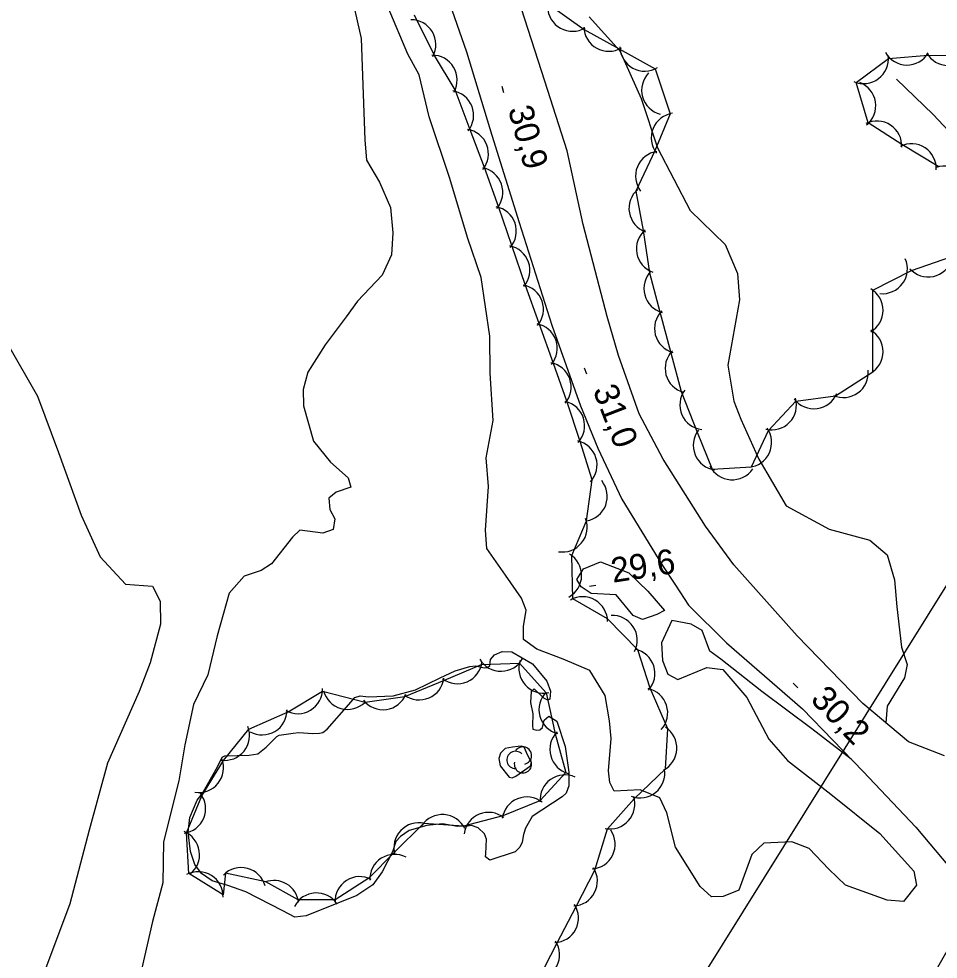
# Model space of a CAD drawing. Extents: x 646142 to 649934, y 5874075 to 5876351.
# Drawn here: x 648049.9 to 648161.2, y 5875411.1 to 5875524.9 of the extents above; entities that cross this region are included whole.
import ezdxf

# ---------------------------------------------------------------- set-up
doc = ezdxf.new("R2010")
doc.units = 0
for name, color, linetype in [('Niveau 1', 7, 'Continuous'), ('Niveau 2', 7, 'Continuous'), ('Niveau 21', 7, 'Continuous'), ('Niveau 22', 7, 'Continuous'), ('Niveau 3', 7, 'Continuous'), ('Niveau 36', 7, 'Continuous'), ('Niveau 4', 7, 'Continuous'), ('Niveau 44', 7, 'Continuous')]:
    doc.layers.add(name, color=color, linetype=linetype)

msp = doc.modelspace()

# ---------------------------------------------------------------- linework, layer by layer
at = {"layer": 'Niveau 1'}
for points in [[(648089.29, 5875529.59), (648090.42, 5875526.8), (648091.38, 5875522.5), (648091.65, 5875515.79), (648091.85, 5875510.23), (648092.03, 5875507.77), (648093.61, 5875505.13), (648094.93, 5875502.07), (648095.22, 5875498.99), (648095.08, 5875496.33)], [(648097.04, 5875520.6), (648094.65, 5875526.28)], [(648119.01, 5875525.15), (648122.7, 5875521.01), (648125.27, 5875515.23), (648127.26, 5875509.29), (648131.23, 5875501.67), (648135.44, 5875497.58), (648136.96, 5875494.08), (648137.21, 5875490.88), (648135.77, 5875482.96), (648136.5, 5875478.59), (648137.35, 5875476.42), (648139.55, 5875471.59), (648142.85, 5875465.93), (648148.05, 5875463.13), (648152.97, 5875461.8), (648155.06, 5875460.01), (648155.97, 5875456.98), (648156.22, 5875453.72), (648156.82, 5875448.82), (648157.49, 5875446.75), (648157.16, 5875445.11), (648155.06, 5875441.67), (648154.91, 5875439.66)], [(648150.71, 5875435.29), (648145.96, 5875438.93), (648139.88, 5875443.45), (648134.94, 5875447.36), (648133.6, 5875448.35), (648132.66, 5875450.86), (648131.34, 5875451.62), (648129.01, 5875452.06), (648127.73, 5875449.37), (648127.89, 5875447.2), (648128.53, 5875445.58), (648129.73, 5875444.93), (648133.23, 5875446.36), (648135.17, 5875446.14), (648138.07, 5875442.75), (648140.75, 5875437.68), (648143.01, 5875435.1), (648148.25, 5875431.04), (648154.17, 5875426.29), (648158.3, 5875421.73), (648158.6, 5875420.03), (648157.03, 5875418.06), (648155.07, 5875418.19), (648150.04, 5875420.04), (648150.04, 5875420.04), (648148, 5875421.95), (648145.63, 5875424.46), (648143.51, 5875425.27), (648140.13, 5875425.11), (648138.69, 5875423.73), (648137.12, 5875419.4), (648135.22, 5875418.67), (648133.79, 5875418.61), (648132.43, 5875419.88), (648129.43, 5875424.64), (648128.38, 5875428.76), (648127.55, 5875430.59), (648125.18, 5875431.55), (648122.03, 5875431.41), (648121.5, 5875432.46), (648121.33, 5875433.88), (648121.67, 5875437.76), (648121.45, 5875439.93), (648120.93, 5875443), (648119.09, 5875446.01), (648115.84, 5875447.36), (648112.64, 5875448.6), (648111.06, 5875449.74), (648111.05, 5875451.35), (648111.36, 5875453.33), (648110.8, 5875454.78), (648108.86, 5875457.56), (648106.61, 5875460.77), (648106.44, 5875463), (648106.79, 5875468.26), (648106.53, 5875471.75), (648107.39, 5875476.25), (648107.02, 5875481.98), (648106.97, 5875486.46), (648105.91, 5875493.57), (648104.28, 5875498.44), (648102.13, 5875505.58), (648099.62, 5875513.03), (648098.43, 5875518.12), (648097.04, 5875520.6)], [(648095.08, 5875496.33), (648093.94, 5875493.88), (648090.96, 5875490.7), (648089.56, 5875488.81), (648087.05, 5875485.44), (648084.95, 5875482.1), (648084.36, 5875480.04), (648084.4, 5875478.03), (648085.64, 5875473.76), (648087.67, 5875471.22), (648089.82, 5875469.32), (648090.14, 5875468.19), (648088.35, 5875467.59), (648087.48, 5875466.88), (648087.58, 5875465.51), (648088.19, 5875464.35), (648088, 5875463.07), (648086.77, 5875462.63), (648083.98, 5875462.98), (648083.07, 5875462.16), (648080.55, 5875458.9), (648079.29, 5875458.11), (648077.22, 5875457.43)], [(648127.17, 5875452.8), (648125.43, 5875452.2), (648124.31, 5875452.68), (648122.28, 5875455.16), (648119.23, 5875455.32), (648118.02, 5875456.14), (648117.49, 5875457.02), (648118.31, 5875458.3), (648120.37, 5875459.15), (648123.8, 5875457.82), (648126.1, 5875455.59), (648128.11, 5875453.27), (648127.17, 5875452.8)], [(648077.22, 5875457.43), (648075.42, 5875455.38), (648073.97, 5875450.2), (648072.83, 5875445.5), (648071.09, 5875441.91), (648070.03, 5875436.99), (648069.32, 5875432.67), (648067.47, 5875425.27), (648067.38, 5875420.32), (648066.13, 5875415.61), (648064.18, 5875407.16), (648061.72, 5875401.67), (648061.25, 5875397.26), (648058.96, 5875390.58)]]:
    msp.add_lwpolyline(points, dxfattribs=at)
at = {"layer": 'Niveau 2'}
for points in [[(648039.69, 5875504.54), (648044.77, 5875498.17), (648046.34, 5875494.09), (648048.53, 5875485.65), (648052.23, 5875479.22), (648054.76, 5875472.41), (648057.51, 5875464.81), (648059.79, 5875459.77), (648062.85, 5875456.45), (648066.14, 5875456.2), (648067.08, 5875454.38), (648067.12, 5875451.62), (648065.87, 5875446.92)], [(648065.87, 5875446.92), (648064.52, 5875443.48), (648060.7, 5875434.78), (648058.45, 5875426.67), (648056.14, 5875417.75), (648051.35, 5875405.06), (648047.08, 5875396.32), (648044.78, 5875387.29), (648041.78, 5875372.22), (648037.41, 5875360.25), (648035.69, 5875346.55), (648033.7, 5875330.29), (648032.06, 5875320.91), (648031.19, 5875314.97), (648031.06, 5875309.85)]]:
    msp.add_lwpolyline(points, dxfattribs=at)
at = {"layer": 'Niveau 21'}
for points in [[(648099.75, 5875533.54), (648104.15, 5875520.89), (648107.21, 5875510.79), (648110.53, 5875500.24), (648114.46, 5875487.79), (648117.95, 5875478.06), (648120.06, 5875472.94), (648122.93, 5875466.74), (648127.78, 5875458.84), (648129.46, 5875456.33), (648131.02, 5875453.93), (648135.61, 5875449.35), (648144.82, 5875441.36), (648152.16, 5875433.78), (648158.52, 5875427.05), (648163.43, 5875421.24), (648164.26, 5875419.36), (648164.43, 5875417.18), (648163.92, 5875414.84), (648158.44, 5875405.32)], [(648162, 5875435.67), (648157.63, 5875437.39), (648152.12, 5875442), (648144.16, 5875450.21), (648136.51, 5875458.8), (648133.06, 5875463.47), (648127.97, 5875471.57), (648125.03, 5875477.08), (648122.55, 5875484.12), (648121.16, 5875488.84), (648118.25, 5875499.99), (648116.31, 5875508.92), (648113.61, 5875517.33), (648110, 5875528.66)]]:
    msp.add_lwpolyline(points, dxfattribs=at)
at = {"layer": 'Niveau 22'}
msp.add_lwpolyline([(648185.72, 5875451.61), (648181.87, 5875452.45), (648175.41, 5875456.07), (648173.28, 5875458.42), (648171.41, 5875466.44), (648170.83, 5875471.11), (648171.01, 5875474.8), (648172.97, 5875480.83), (648174.73, 5875484.88), (648174.96, 5875487.89), (648174.14, 5875489.66), (648170.3, 5875496.38), (648166.07, 5875505.36), (648163.15, 5875510.65), (648160.65, 5875513.32), (648156.2, 5875517.57)], dxfattribs=at)
at = {"layer": 'Niveau 3'}
for p, q in [((648108.41, 5875516.74), (648108.62, 5875515.97)), ((648118.4, 5875482.66), (648118.69, 5875481.92)), ((648119.02, 5875456.21), (648119.81, 5875456.34)), ((648143.69, 5875444.49), (648144.24, 5875443.91))]:
    msp.add_line(p, q, dxfattribs=at)
at = {"layer": 'Niveau 36'}
msp.add_lwpolyline([(648600.59, 5876162.13), (648551.33, 5876082.95), (648424.31, 5875879.18), (648303.24, 5875683.36), (648187.06, 5875496.14), (648107.92, 5875369.28), (648085.7, 5875326.63)], dxfattribs=at)
at = {"layer": 'Niveau 4'}
for points in [[(648083.86, 5875438.49), (648085.54, 5875438.38), (648086.35, 5875438.41), (648086.77, 5875438.51), (648087.26, 5875438.89), (648089.9, 5875441.89), (648090.63, 5875442.74), (648091.28, 5875442.95), (648092.29, 5875442.82), (648095.25, 5875442.94), (648097.95, 5875443.65), (648100.95, 5875445.11), (648102.77, 5875445.97), (648104.53, 5875446.49), (648105.24, 5875446.57), (648106.27, 5875446.34), (648106.7, 5875446.39), (648106.96, 5875446.61), (648107.03, 5875447.33), (648107.54, 5875447.91), (648108.46, 5875448.29), (648109.65, 5875448.28), (648112.15, 5875446.82), (648113.86, 5875444.7), (648114.32, 5875443.51), (648114.23, 5875442.55), (648114, 5875442.43), (648113.5, 5875442.66), (648112.33, 5875443.78), (648111.98, 5875443.46), (648111.88, 5875442.15), (648112.17, 5875440.75), (648112.13, 5875439.31), (648112.18, 5875438.89), (648112.67, 5875438.8), (648113.04, 5875438.84), (648113.35, 5875439.11), (648113.54, 5875439.99), (648114.11, 5875440.48), (648115.09, 5875439.86), (648116.08, 5875436.81), (648116.55, 5875433.71), (648116.54, 5875432.04), (648116.2, 5875431.14), (648115.72, 5875430.71), (648112.1, 5875428.32), (648111.29, 5875426.94), (648111.04, 5875426.15), (648110.9, 5875425.23), (648110.58, 5875424.62), (648110.02, 5875424.04), (648106.97, 5875423.05), (648106.44, 5875423.47), (648106.5, 5875423.81), (648106.55, 5875425.58), (648106.34, 5875426.23), (648105.55, 5875426.96), (648104.75, 5875427.26), (648104.28, 5875427.16), (648103.04, 5875427.12), (648101.24, 5875427.46), (648099.35, 5875427.26), (648097.21, 5875426.65), (648096.14, 5875425.92), (648095.58, 5875425.29)], [(648095.58, 5875425.29), (648095.19, 5875424.05), (648093.92, 5875421.62), (648092.79, 5875420.07), (648090.87, 5875418.77), (648084.72, 5875416.3), (648083.35, 5875416.16), (648081.93, 5875416.92), (648077.43, 5875419.22), (648075.24, 5875419.99), (648073.36, 5875420.56), (648072.08, 5875421.43), (648071.24, 5875422.53), (648070.74, 5875424.1), (648070.45, 5875426.42), (648070.64, 5875428.2), (648071.52, 5875430.3), (648072.16, 5875431.09), (648072.8, 5875432.21), (648074.01, 5875434.34), (648074.56, 5875435.5), (648074.87, 5875435.67), (648077.83, 5875435.75), (648078.87, 5875435.9), (648079.88, 5875436.73), (648081.18, 5875438.01), (648081.45, 5875438.18), (648083.15, 5875438.41), (648083.86, 5875438.49), (648083.86, 5875438.49)], [(648109.73, 5875436.72), (648108.83, 5875436.58), (648108.27, 5875435.99), (648108.06, 5875435.35), (648108.2, 5875434.45), (648109.3, 5875433.09), (648109.69, 5875433.03), (648110.1, 5875433.22), (648111.88, 5875434.46), (648112.03, 5875434.86), (648111.56, 5875435.72), (648111.12, 5875436.72), (648110.82, 5875436.83), (648110.39, 5875436.79), (648109.73, 5875436.72), (648109.73, 5875436.72)]]:
    msp.add_lwpolyline(points, dxfattribs=at)
at = {"layer": 'Niveau 44'}
for points in [[(648114.19, 5875526.6), (648118.37, 5875523.59), (648122.62, 5875521.25), (648127, 5875518.83), (648128.79, 5875513.39), (648126.95, 5875508.9), (648124.64, 5875504.03), (648125.51, 5875499.25), (648126.28, 5875494.13), (648127.53, 5875489.44), (648128.86, 5875484.47), (648130.12, 5875479.78), (648132.05, 5875474.84), (648133.9, 5875470.36), (648138.66, 5875470.66), (648140.7, 5875475.07), (648144.02, 5875478.62), (648148.83, 5875479.24), (648153.33, 5875482.18), (648153.33, 5875487.03), (648153.33, 5875492.03), (648158.02, 5875494.43), (648162.76, 5875496.08)], [(648112.86, 5875408.65), (648115.09, 5875412.96), (648117.45, 5875417.54), (648119.67, 5875421.85), (648121.22, 5875426.85), (648124.45, 5875430.47), (648128.24, 5875434.1), (648128.5, 5875438.95), (648126.39, 5875443.87), (648124.89, 5875448.49), (648121.21, 5875452.25), (648117, 5875454.67), (648116.89, 5875459.91), (648118.65, 5875464.12), (648119.36, 5875469.08), (648117.9, 5875473.71), (648116.29, 5875478.61), (648114.66, 5875483.18), (648112.93, 5875488.03), (648111.3, 5875492.6), (648109.64, 5875497.47), (648108.05, 5875502.05), (648106.32, 5875506.91), (648104.57, 5875511.44), (648102.77, 5875516.31), (648100.27, 5875520.47), (648097.84, 5875525.32)], [(648161.31, 5875506.99), (648156.83, 5875509.66), (648152.77, 5875512.32), (648151.32, 5875517.18), (648155.21, 5875520.09), (648160.02, 5875520.5), (648164.87, 5875520.44)], [(648074.67, 5875418.87), (648070.55, 5875421.43), (648070.26, 5875426.36), (648072.12, 5875430.85), (648074.73, 5875435.13), (648077.78, 5875438.91), (648082.54, 5875441.02), (648086.7, 5875443.51), (648091.87, 5875442.17), (648096.68, 5875442.85), (648101.49, 5875444.83), (648105.96, 5875446.73), (648110.55, 5875446.91), (648113.79, 5875443.29), (648114.89, 5875438.33), (648116.16, 5875433.64), (648113.04, 5875430.25), (648108.54, 5875428.43), (648103.78, 5875427.16), (648098.94, 5875427.49), (648095.41, 5875424.02), (648092.32, 5875420.85), (648088.23, 5875418.23), (648083.76, 5875418.26), (648079.87, 5875420.43), (648074.96, 5875421.46), (648074.67, 5875418.87)]]:
    msp.add_lwpolyline(points, dxfattribs=at)
for centre, radius, start, end in [((648116.97, 5875526.38), 3, 181.1348, 301.1127), ((648097.44, 5875521.78), 3, 330.9197, 90.8976), ((648121.35, 5875523.96), 3, 181.1348, 301.1127), ((648125.72, 5875521.55), 3, 181.1348, 301.1127), ((648157.47, 5875522.3), 3, 209.2574, 329.2354), ((648162.47, 5875522.24), 3, 209.2574, 329.2354), ((648100.01, 5875517.49), 3, 330.9197, 90.8976), ((648152.21, 5875520.05), 3, 246.8912, 6.8692), ((648128.34, 5875516.26), 3, 135.8537, 255.8317), ((648150.69, 5875514.37), 3, 309.0608, 69.0388), ((648102.01, 5875513.21), 3, 321.0363, 81.0143), ((648129.5, 5875510.48), 3, 97.7358, 217.7137), ((648103.8, 5875508.54), 3, 321.0363, 81.0143), ((648153.83, 5875509.52), 3, 356.6806, 116.6586), ((648158.01, 5875506.77), 3, 356.6806, 116.6586), ((648127.6, 5875505.85), 3, 97.7358, 217.7137), ((648161.91, 5875504.05), 3, 347.4409, 107.4188), ((648105.54, 5875503.91), 3, 319.1001, 79.0781), ((648126.81, 5875501.95), 3, 130.3262, 250.3041), ((648107.18, 5875499.18), 3, 319.1001, 79.0781), ((648127.71, 5875497.04), 3, 130.3262, 250.3041), ((648108.81, 5875494.46), 3, 319.1001, 79.0781), ((648154.51, 5875494.62), 3, 263.994, 23.9719), ((648160.04, 5875496.65), 3, 221.91, 341.8879), ((648128.61, 5875492.24), 3, 134.9942, 254.9722), ((648110.46, 5875489.72), 3, 319.6278, 79.6057), ((648151.57, 5875489.6), 3, 300.0213, 59.9993), ((648129.9, 5875487.41), 3, 134.9942, 254.9722), ((648112.14, 5875485.01), 3, 319.6278, 79.6057), ((648151.57, 5875484.6), 3, 300.0213, 59.9993), ((648131.19, 5875482.58), 3, 134.9942, 254.9722), ((648113.81, 5875480.3), 3, 319.6278, 79.6057), ((648149.77, 5875482.04), 3, 246.0424, 6.0203), ((648132.97, 5875478.15), 3, 143.3262, 263.3042), ((648115.45, 5875475.64), 3, 317.4266, 77.4046), ((648141.09, 5875478.13), 3, 256.1023, 16.0802), ((648146.2, 5875480.68), 3, 217.4074, 337.3853), ((648134.6, 5875473.27), 3, 142.4464, 262.4244), ((648138.08, 5875473.61), 3, 275.2462, 35.2241), ((648116.95, 5875470.87), 3, 317.4266, 77.4046), ((648136.3, 5875472.09), 3, 206.1347, 326.1126), ((648118.19, 5875467.09), 3, 279.2238, 39.2017), ((648115.75, 5875463.35), 3, 260.7913, 20.7693), ((648115.08, 5875457.52), 3, 298.9102, 58.8882), ((648118.22, 5875451.93), 3, 0.0559, 120.0338), ((648121.81, 5875449.67), 3, 333.1078, 93.0857), ((648123.96, 5875445.64), 3, 317.925, 77.9029), ((648103.04, 5875447.4), 3, 233.0601, 353.038), ((648108.32, 5875448.92), 3, 210.9329, 330.9108), ((648113.48, 5875446.27), 3, 161.8135, 281.7914), ((648098.43, 5875445.45), 3, 233.0601, 353.038), ((648083.72, 5875443.78), 3, 240.8601, 0.838), ((648089.75, 5875444.3), 3, 194.2525, 314.2305), ((648115.92, 5875441.27), 3, 135.2207, 255.1987), ((648125.5, 5875440.88), 3, 317.925, 77.9029), ((648094.03, 5875444.26), 3, 218.0695, 338.0475), ((648079.42, 5875441.21), 3, 240.8601, 0.838), ((648074.88, 5875438.13), 3, 261.1026, 21.0805), ((648126.61, 5875436.62), 3, 297.0024, 56.9803), ((648117.23, 5875436.45), 3, 135.2207, 255.1987), ((648110.98, 5875435.71), 1.05, 282.2692, 149.7263), ((648071.74, 5875434.24), 3, 261.1026, 21.0805), ((648110.08, 5875435.18), 1.05, 44.1154, 269.804), ((648110.98, 5875434.66), 1.05, 166.9369, 29.6212), ((648116.05, 5875430.37), 3, 65.2976, 185.2755), ((648125.15, 5875433.59), 3, 249.2782, 9.2561), ((648069.56, 5875429.28), 3, 277.4628, 37.4407), ((648111.45, 5875427.7), 3, 52.04, 172.0179), ((648121.52, 5875429.83), 3, 258.3197, 18.2977), ((648101.24, 5875425.57), 3, 26.042, 146.0199), ((648106.82, 5875425.83), 3, 52.04, 172.0179), ((648098.36, 5875424.57), 3, 76.6287, 196.6066), ((648068.83, 5875423.72), 3, 307.9963, 67.9742), ((648119.13, 5875424.97), 3, 274.5385, 34.5164), ((648095.44, 5875420.75), 3, 62.586, 182.564), ((648071.68, 5875418.65), 3, 358.1305, 118.1084), ((648076.87, 5875419.15), 3, 15.5709, 135.5488), ((648116.99, 5875420.5), 3, 272.7463, 32.7242), ((648080.84, 5875417.59), 3, 6.8393, 110.8253), ((648091.23, 5875418.06), 3, 62.586, 182.564), ((648085.98, 5875416.08), 3, 33.1774, 153.1554), ((648114.7, 5875416.06), 3, 272.7463, 32.7242), ((648112.41, 5875411.61), 3, 272.7463, 32.7242)]:
    msp.add_arc(centre, radius, start, end, dxfattribs=at)

# ---------------------------------------------------------------- texts
at = {"layer": 'Niveau 3'}
for s, rotation, p in [('30,9 ', 285.5068, (648109.14, 5875513.96)), ('31,0 ', 291.141, (648119.4, 5875479.96)), ('29,6 ', 8.9405, (648121.87, 5875456.62)), ('30,2 ', 314.1257, (648145.66, 5875442.39))]:
    msp.add_text(s, height=3, rotation=rotation, dxfattribs=at).set_placement(p)

doc.saveas('drawing.dxf')
